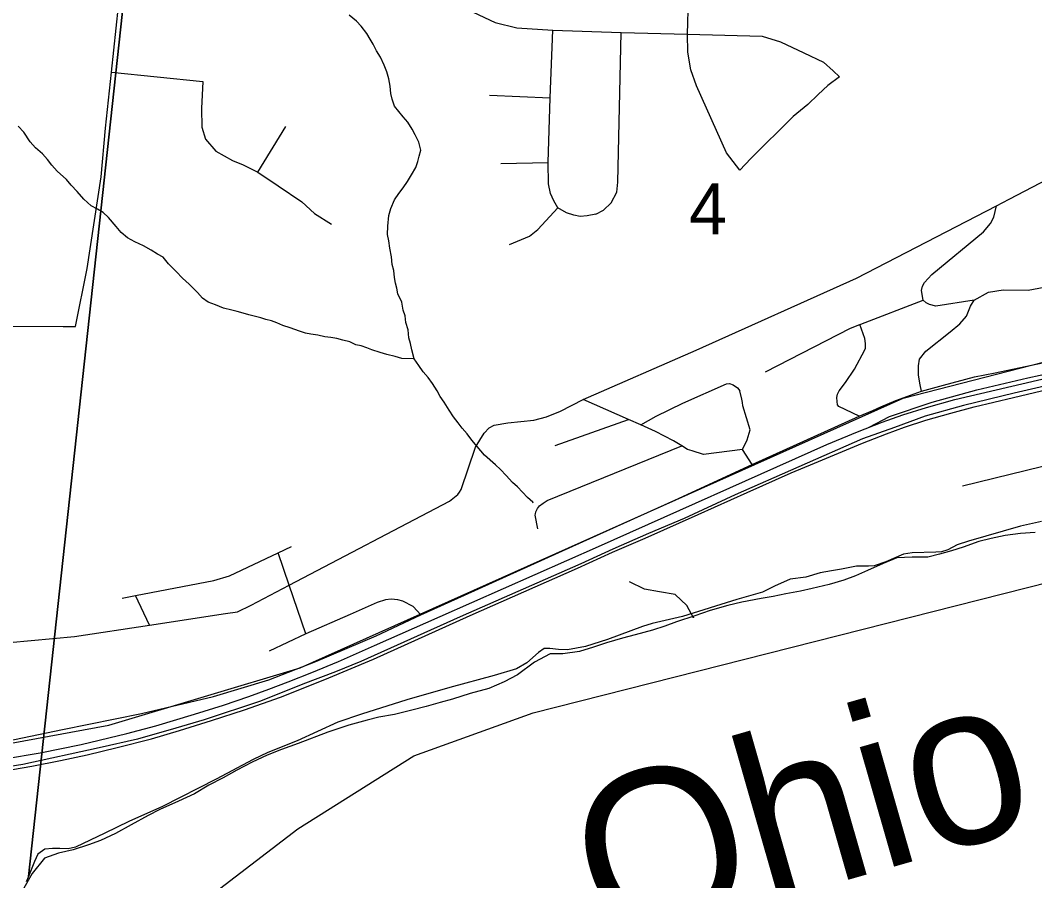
# Model space of a CAD drawing. Extents: x 0 to 34, y -2 to 22.
# Drawn here: x 5.919 to 6.75, y 14.734 to 15.439 of the extents above; entities that cross this region are included whole.
import ezdxf

# ---------------------------------------------------------------- set-up
doc = ezdxf.new("R2010")
doc.units = 0
for name, color, linetype in [('GM_X_City_Street', 7, 'Continuous'), ('GM_X_County_Road', 7, 'Continuous'), ('GM_X_Major_River', 7, 'Continuous'), ('GM_X_Major_River_Text', 7, 'Continuous'), ('GM_X_Minor_River', 7, 'Continuous'), ('GM_X_Rail_Line', 7, 'Continuous'), ('GM_X_Section', 7, 'Continuous'), ('GM_X_Section_Text', 7, 'Continuous'), ('GM_X_Township_Road', 7, 'Continuous'), ('GM_X_US_Route', 7, 'Continuous'), ('SH_Cut_Line', 7, 'Continuous')]:
    doc.layers.add(name, color=color, linetype=linetype)

msp = doc.modelspace()

# ---------------------------------------------------------------- linework, layer by layer
at = {"layer": 'GM_X_City_Street'}
for p, q in [((6.35726, 15.09095), (6.41743, 15.11202)), ((6.02487, 14.94381), (6.01338, 14.96799))]:
    msp.add_line(p, q, dxfattribs=at)
for points in [[(6.69091, 15.05776), (6.76915, 15.07697), (6.9235, 15.11485), (7.01373, 15.13497), (7.01645, 15.13559), (7.21369, 15.18063), (7.23591, 15.18709), (7.27708, 15.2043), (7.29776, 15.21006), (7.33438, 15.21566), (7.38544, 15.22192), (7.42444, 15.23123), (7.45951, 15.24751), (7.50264, 15.27831), (7.51626, 15.29278), (7.52513, 15.30488), (7.55068, 15.34709), (7.55642, 15.35657), (7.56178, 15.36296), (7.56623, 15.36649), (7.5825, 15.37656), (7.80575, 15.50235)], [(5.91025, 14.92953), (5.96355, 14.93457), (6.02487, 14.94381), (6.08711, 14.95319), (6.09704, 14.95475), (6.10822, 14.96007), (6.13936, 14.9764), (6.27076, 15.04529), (6.27743, 15.05072), (6.27896, 15.05251), (6.28018, 15.05483), (6.29193, 15.08934), (6.29914, 15.10086), (6.30323, 15.1054), (6.30732, 15.10742), (6.31839, 15.10932), (6.33971, 15.11164), (6.35005, 15.11433), (6.36159, 15.11888), (6.38011, 15.12849), (6.47289, 15.16902), (6.60423, 15.22798), (6.71888, 15.28709), (6.72929, 15.29246), (6.7926, 15.32562)], [(6.70058, 15.2098), (6.66913, 15.20494), (6.66407, 15.20625), (6.66118, 15.20756), (6.65878, 15.20973), (6.65741, 15.21785), (6.65815, 15.22123), (6.65989, 15.22422), (6.6658, 15.23085), (6.7083, 15.26584), (6.71384, 15.27249), (6.71666, 15.2777), (6.71888, 15.28709)], [(6.65751, 15.13532), (6.6562, 15.14058), (6.65488, 15.14848), (6.65488, 15.15615), (6.65576, 15.16164), (6.66102, 15.16822), (6.68076, 15.18379), (6.68888, 15.19037), (6.69436, 15.19673), (6.69765, 15.20484), (6.70058, 15.2098), (6.71235, 15.21647), (6.72441, 15.21822), (6.74481, 15.218), (6.75775, 15.22053), (6.77924, 15.22447), (6.78779, 15.22162), (6.8049, 15.2168), (6.82574, 15.21548), (6.83647, 15.21478), (6.84438, 15.21526)], [(6.52962, 15.15118), (6.59909, 15.18679), (6.60674, 15.18997), (6.60755, 15.1903), (6.65878, 15.20973)], [(6.60641, 15.11492), (6.58958, 15.12277), (6.5887, 15.12416), (6.58818, 15.12683), (6.58814, 15.13025), (6.58869, 15.13293), (6.58983, 15.13551), (6.59499, 15.14254), (6.60255, 15.15329), (6.61105, 15.16926), (6.61146, 15.17044), (6.61155, 15.17167), (6.61156, 15.17434), (6.61096, 15.17843), (6.60674, 15.18997)], [(6.42735, 15.10764), (6.44001, 15.11473), (6.46199, 15.12538), (6.49773, 15.14138), (6.50008, 15.14155), (6.50322, 15.14062), (6.50672, 15.13813), (6.50862, 15.13557)], [(6.51858, 15.07524), (6.51078, 15.0875), (6.51451, 15.0954), (6.51692, 15.10373), (6.51088, 15.12336), (6.51071, 15.12603), (6.5102, 15.12865), (6.50862, 15.13557)], [(6.51078, 15.0875), (6.47884, 15.08346), (6.46945, 15.08648), (6.4657, 15.08769), (6.46095, 15.0905), (6.45415, 15.09453), (6.4396, 15.10222), (6.42735, 15.10764), (6.41743, 15.11202), (6.38011, 15.12849)], [(6.34319, 15.0226), (6.34096, 15.03366), (6.34104, 15.03497), (6.34143, 15.03659), (6.34282, 15.03937), (6.34452, 15.04138), (6.34737, 15.04369), (6.35069, 15.04586), (6.46095, 15.0905)], [(6.00252, 14.96589), (6.01338, 14.96799), (6.07776, 14.98043), (6.09041, 14.98418), (6.13024, 15.00305), (6.14128, 15.00827)], [(6.15299, 14.93657), (6.13936, 14.9764), (6.13024, 15.00305)], [(6.24715, 14.95218), (6.24101, 14.95903), (6.23243, 14.96349), (6.22827, 14.9644), (6.22298, 14.96494), (6.21833, 14.96454), (6.21151, 14.9623), (6.18932, 14.95245), (6.15299, 14.93657), (6.12293, 14.9224)]]:
    msp.add_lwpolyline(points, dxfattribs=at)
at = {"layer": 'GM_X_County_Road'}
msp.add_line((5.81356, 15.18885), (5.95409, 15.18833), dxfattribs=at)
msp.add_lwpolyline([(5.95409, 15.18833), (5.9561, 15.18833), (5.96424, 15.1883), (5.97384, 15.23582), (5.98531, 15.31097), (5.98902, 15.3507), (5.99386, 15.3966), (6.00527, 15.50498), (6.00553, 15.51522), (6.00142, 15.53125), (5.99265, 15.55727), (5.9704, 15.61702), (5.96918, 15.64333), (5.96815, 15.66031), (5.96612, 15.69791), (5.97524, 15.7477)], dxfattribs=at)
at = {"layer": 'GM_X_Major_River'}
msp.add_lwpolyline([(6.75038, 15.01953), (6.73859, 15.01869), (6.72603, 15.01711), (6.71459, 15.01474), (6.70429, 15.01234), (6.69165, 15.00772), (6.68209, 15.00455), (6.67215, 15.00176), (6.66261, 14.99935), (6.64971, 14.99929), (6.63717, 14.99885), (6.62606, 14.99419), (6.61301, 14.98845), (6.60342, 14.98413), (6.59385, 14.98058), (6.58162, 14.97709), (6.56787, 14.97364), (6.55834, 14.97161), (6.54613, 14.96926), (6.53584, 14.96724), (6.52593, 14.96559), (6.5103, 14.96257), (6.49885, 14.95982), (6.48433, 14.95563), (6.4717, 14.95139), (6.45678, 14.94646), (6.44721, 14.9429), (6.43689, 14.93975), (6.42275, 14.93593), (6.41244, 14.93315), (6.39944, 14.9293), (6.38873, 14.92578), (6.37726, 14.92227), (6.36356, 14.92034), (6.35331, 14.92022), (6.34024, 14.91334), (6.32632, 14.90306), (6.31555, 14.89726), (6.3029, 14.89189), (6.28762, 14.88772), (6.27309, 14.88315), (6.26315, 14.88036), (6.25169, 14.87724), (6.23985, 14.87412), (6.22573, 14.87068), (6.21277, 14.86835), (6.20322, 14.86593), (6.18832, 14.86175), (6.17111, 14.85611), (6.1466, 14.84687), (6.13319, 14.84189), (6.12131, 14.83726), (6.10903, 14.83149), (6.09635, 14.82498), (6.08519, 14.81881), (6.07365, 14.81265), (6.06172, 14.80574), (6.04867, 14.79962), (6.03332, 14.7928), (6.02371, 14.78773), (6.00986, 14.78011), (5.99717, 14.77322), (5.98488, 14.76746), (5.97493, 14.76391), (5.9623, 14.75968), (5.95047, 14.75694), (5.93899, 14.75306), (5.92881, 14.74041), (5.92207, 14.72844)], dxfattribs=at)
at = {"layer": 'GM_X_Minor_River'}
for points in [[(6.33928, 15.04361), (6.33906, 15.04446), (6.33461, 15.04839), (6.32647, 15.05699), (6.32239, 15.06053), (6.31722, 15.06639), (6.3124, 15.07109), (6.30833, 15.07501), (6.29941, 15.08287), (6.2891, 15.09534), (6.28506, 15.10041), (6.281, 15.10509), (6.27769, 15.10937), (6.27402, 15.11442), (6.27037, 15.11985), (6.26637, 15.12643), (6.26307, 15.13109), (6.26053, 15.13573), (6.25689, 15.14155), (6.25322, 15.1466), (6.24917, 15.15128), (6.2455, 15.15633), (6.24184, 15.16176), (6.23976, 15.16906), (6.23876, 15.17441), (6.23737, 15.17902), (6.23678, 15.18551), (6.23505, 15.19165), (6.23443, 15.197), (6.23265, 15.20162), (6.23169, 15.20812), (6.22845, 15.21506), (6.22744, 15.21966), (6.22641, 15.22388), (6.22577, 15.22846), (6.22517, 15.23419), (6.22378, 15.23918), (6.22319, 15.24529), (6.22186, 15.25256), (6.22088, 15.2583), (6.21988, 15.26366), (6.22007, 15.27051), (6.22106, 15.27923), (6.22274, 15.2849), (6.2256, 15.29206), (6.22916, 15.29729), (6.2327, 15.30176), (6.23627, 15.30699), (6.23946, 15.31261), (6.24305, 15.3186), (6.2447, 15.32351), (6.24595, 15.32766), (6.24723, 15.33258), (6.2455, 15.3391), (6.24263, 15.34527), (6.24009, 15.34991), (6.23645, 15.35573), (6.23276, 15.36002), (6.22907, 15.36431), (6.22577, 15.36859), (6.22364, 15.37436), (6.22263, 15.37896), (6.22203, 15.38507), (6.22105, 15.39119), (6.21931, 15.39695), (6.21717, 15.40234), (6.21431, 15.40889), (6.21102, 15.41393), (6.20813, 15.41934), (6.20558, 15.42361), (6.20304, 15.42825), (6.19826, 15.43409), (6.19457, 15.43838), (6.18861, 15.44312)], [(6.24184, 15.16176), (6.23158, 15.16205), (6.2263, 15.16372), (6.2195, 15.16543), (6.21385, 15.16711), (6.20706, 15.1692), (6.20292, 15.17084), (6.1984, 15.17249), (6.19386, 15.17338), (6.18898, 15.1758), (6.18331, 15.1771), (6.1784, 15.17838), (6.17348, 15.17928), (6.16855, 15.1798), (6.16288, 15.1811), (6.1572, 15.18201), (6.15267, 15.1829), (6.14777, 15.18456), (6.14023, 15.18706), (6.1342, 15.18913), (6.12931, 15.19117), (6.12479, 15.19282), (6.12027, 15.19408), (6.11612, 15.19534), (6.1063, 15.1979), (6.10177, 15.19917), (6.09686, 15.20045), (6.09233, 15.20172), (6.08553, 15.20343), (6.07913, 15.20589), (6.07311, 15.20834), (6.06826, 15.21152), (6.0642, 15.21621), (6.05753, 15.22287), (6.05197, 15.22797), (6.04679, 15.23345), (6.0405, 15.23971), (6.03608, 15.24517), (6.03158, 15.24758), (6.02635, 15.25077), (6.01998, 15.25437), (6.01284, 15.25762), (6.00684, 15.26083), (6.00164, 15.26516), (5.99759, 15.27023), (5.99133, 15.27764), (5.98687, 15.28157), (5.98238, 15.28436), (5.97713, 15.28717), (5.9712, 15.29267), (5.96566, 15.29891), (5.96086, 15.304), (5.9568, 15.30868), (5.94938, 15.31536), (5.94495, 15.32043), (5.94127, 15.32511), (5.93722, 15.32979), (5.93164, 15.33451), (5.92721, 15.33959), (5.9221, 15.34734), (5.91729, 15.35243)], [(6.47036, 14.95095), (6.47059, 14.94985), (6.46512, 14.95984), (6.45546, 14.96878), (6.44262, 14.97096), (6.43053, 14.97311), (6.41815, 14.97907)]]:
    msp.add_lwpolyline(points, dxfattribs=at)
at = {"layer": 'GM_X_Rail_Line'}
for points in [[(3.21317, 16.19581), (3.42891, 16.01294), (3.51567, 15.9354), (3.8272, 15.55429), (4.06722, 15.26816), (4.25097, 15.1231), (4.31988, 15.07385), (4.50923, 14.96618), (4.72422, 14.8927), (4.94196, 14.86076), (5.22503, 14.83317), (5.68758, 14.81739), (5.85213, 14.83607), (5.99156, 14.86176), (6.14827, 14.90868), (6.64229, 15.12951), (6.83343, 15.17877), (6.94956, 15.22233), (7.51624, 15.45753), (7.54724, 15.48147), (7.59806, 15.50823), (7.63936, 15.52471), (7.66376, 15.53162), (7.81328, 15.55921)], [(6.04846, 14.70202), (6.14636, 14.77707), (6.24161, 14.83659), (6.33912, 14.87186), (6.82067, 14.99398), (7.00521, 15.02946), (7.01621, 15.13611), (7.04096, 15.38127), (7.04153, 15.38693), (7.11172, 16.18904)], [(6.61457, 15.1059), (6.63121, 15.11472), (6.66624, 15.12625), (6.70277, 15.13636), (6.74442, 15.14622), (6.79503, 15.15727), (6.87099, 15.1755), (6.99402, 15.20614), (7.10674, 15.23333), (7.22574, 15.26127), (7.31095, 15.28196), (7.35338, 15.29295), (7.37222, 15.30054), (7.4409, 15.33028), (7.46738, 15.34265), (7.49831, 15.35925), (7.53456, 15.37943), (7.63506, 15.43695), (7.72777, 15.48956), (7.81673, 15.54009), (7.87059, 15.57004), (7.88968, 15.57775), (7.9146, 15.58818)], [(6.55065, 15.06833), (6.56973, 15.07629), (6.58935, 15.0845), (6.6091, 15.09282), (6.62871, 15.10052), (6.64353, 15.10578), (6.66105, 15.11161), (6.68137, 15.11738), (6.70041, 15.12254), (6.73267, 15.13028), (6.91736, 15.17417)], [(6.84095, 15.15862), (6.73339, 15.13361), (6.69187, 15.1235), (6.66048, 15.1148), (6.63522, 15.10571), (6.60892, 15.09626), (6.50471, 15.05043), (6.46298, 15.03103), (6.43381, 15.01885), (6.40462, 15.00603), (6.37827, 14.99391), (6.27935, 14.95063), (6.1981, 14.91394), (6.17733, 14.90564), (6.1505, 14.89532), (6.1158, 14.88161), (6.06968, 14.86626), (6.04651, 14.85929), (6.01499, 14.85047), (5.98375, 14.84318), (5.92106, 14.82961), (5.86718, 14.82119)], [(5.90601, 14.83423), (5.9354, 14.83925), (5.96884, 14.84606), (6.00636, 14.8549), (6.03022, 14.86134), (6.0619, 14.87079), (6.08556, 14.87831), (6.10623, 14.88536), (6.1226, 14.89122), (6.13848, 14.89719), (6.15783, 14.90483), (6.1797, 14.91403), (6.20927, 14.92696), (6.26317, 14.95082), (6.39268, 15.00822), (6.57987, 15.09161), (6.60498, 15.10212), (6.62506, 15.11003), (6.64199, 15.11584), (6.66148, 15.12192), (6.68472, 15.12847), (6.83302, 15.16319)], [(5.90484, 14.82411), (5.92851, 14.82834), (5.95194, 14.8328), (5.97386, 14.83759), (5.99842, 14.84342), (6.02664, 14.85073), (6.04959, 14.85747), (6.07577, 14.86559), (6.10286, 14.87439), (6.13232, 14.88489), (6.16867, 14.89918), (6.20846, 14.91576), (6.2877, 14.9516), (6.37567, 14.99032), (6.40421, 15.0035), (6.43093, 15.01497), (6.47444, 15.03432), (6.51465, 15.0523), (6.55065, 15.06833)]]:
    msp.add_lwpolyline(points, dxfattribs=at)
at = {"layer": 'GM_X_Section'}
for points in [[(4.95495, 14.72063), (5.03632, 15.71052), (6.02813, 15.68024), (5.92588, 14.73781), (5.92389, 14.73368)], [(6.7557, 15.02869), (6.73856, 15.02492), (6.69586, 15.01263), (6.68669, 15.00944), (6.67903, 15.00544), (6.67368, 15.00367), (6.66913, 15.0034), (6.6498, 15.00308), (6.64257, 15.00173), (6.62804, 14.99563), (6.61849, 14.99244), (6.61395, 14.99216), (6.60409, 14.99201), (6.59191, 14.98963), (6.58355, 14.98831), (6.57442, 14.98662), (6.5626, 14.9831), (6.54968, 14.98151), (6.53705, 14.97573), (6.52708, 14.97066), (6.50611, 14.9647), (6.46147, 14.95095), (6.43672, 14.94507), (6.42871, 14.9426), (6.40005, 14.9319), (6.38212, 14.92625), (6.36728, 14.92356), (6.36009, 14.92372), (6.35291, 14.92464), (6.34837, 14.92474), (6.34375, 14.92144), (6.33408, 14.91295), (6.32563, 14.90784), (6.30733, 14.90258), (6.27111, 14.8928), (6.23565, 14.88263), (6.19864, 14.87097), (6.17917, 14.86422), (6.14586, 14.84907), (6.12178, 14.83939), (6.1099, 14.8336), (6.07961, 14.81763), (6.03553, 14.79515), (6.00797, 14.7829), (5.98844, 14.7735), (5.96431, 14.76193), (5.95822, 14.76055), (5.95141, 14.76071), (5.94535, 14.76085), (5.93927, 14.76023), (5.9335, 14.7562), (5.9307, 14.7502), (5.92588, 14.73781), (6.02813, 15.68024)]]:
    msp.add_lwpolyline(points, dxfattribs=at)
at = {"layer": 'GM_X_Township_Road'}
for p, q in [((5.99386, 15.3966), (6.06849, 15.38894)), ((6.30354, 15.37765), (6.35317, 15.3756)), ((6.11367, 15.31453), (6.13651, 15.35195)), ((6.31273, 15.32168), (6.35153, 15.3225))]:
    msp.add_line(p, q, dxfattribs=at)
for points in [[(6.18406, 15.56493), (6.20224, 15.56166), (6.21163, 15.55717), (6.22021, 15.5494), (6.22532, 15.54144), (6.22858, 15.53266), (6.23778, 15.5006), (6.24349, 15.48916), (6.25186, 15.47833), (6.26228, 15.46587), (6.27576, 15.45484), (6.29006, 15.44565), (6.30814, 15.43728), (6.3258, 15.43289), (6.35531, 15.43105), (6.41127, 15.42901), (6.4656, 15.42758), (6.52676, 15.42594), (6.54188, 15.42145), (6.56108, 15.41247), (6.577, 15.40471), (6.58497, 15.39777), (6.59008, 15.39286)], [(6.59008, 15.39286), (6.58068, 15.38571), (6.57271, 15.37836), (6.56434, 15.37019), (6.55229, 15.36018), (6.51747, 15.32587), (6.50848, 15.31627), (6.49756, 15.33037), (6.47315, 15.38531), (6.46845, 15.39858), (6.46601, 15.41288), (6.4656, 15.42758), (6.46723, 15.48568), (6.4708, 15.54001)], [(6.39054, 15.28023), (6.38359, 15.2788), (6.37788, 15.27839), (6.37257, 15.27941), (6.36644, 15.28145), (6.3595, 15.28554), (6.35623, 15.29105), (6.35344, 15.29723), (6.35174, 15.30514), (6.35153, 15.3225), (6.35317, 15.3756), (6.35531, 15.43105)], [(6.39054, 15.28023), (6.39687, 15.2835), (6.4032, 15.28962), (6.4077, 15.2982), (6.40872, 15.30657), (6.41127, 15.42901)], [(6.06849, 15.38894), (6.06744, 15.36681), (6.06771, 15.3514), (6.07073, 15.34177), (6.07927, 15.33186), (6.09303, 15.32416), (6.10156, 15.32058), (6.11367, 15.31453), (6.13045, 15.30352), (6.14972, 15.29031), (6.16018, 15.28095), (6.17394, 15.27214)], [(6.31987, 15.25531), (6.33621, 15.26226), (6.34296, 15.26777), (6.3595, 15.28554)]]:
    msp.add_lwpolyline(points, dxfattribs=at)
at = {"layer": 'GM_X_US_Route'}
for points in [[(6.7178, 15.15043), (6.73187, 15.1533), (6.75797, 15.15878), (6.79723, 15.16756), (6.8165, 15.17381)], [(5.89447, 14.84602), (5.95369, 14.8583), (6.01839, 14.87146), (6.0775, 14.88543), (6.12279, 14.89888), (6.16117, 14.91401), (6.21052, 14.93507), (6.24715, 14.95218), (6.28312, 14.96819), (6.37173, 15.00832), (6.45529, 15.04605), (6.51858, 15.07524), (6.60641, 15.11492), (6.61759, 15.11952), (6.62418, 15.1226), (6.63646, 15.12764), (6.65751, 15.13532), (6.6755, 15.14014), (6.70072, 15.14694), (6.7178, 15.15043)]]:
    msp.add_lwpolyline(points, dxfattribs=at)
at = {"layer": 'SH_Cut_Line'}
msp.add_lwpolyline([(6.04846, 14.70202), (6.14636, 14.77707), (6.24161, 14.83659), (6.33912, 14.87186), (6.82067, 14.99398), (7.00521, 15.02946), (7.01798, 15.03191), (7.30676, 15.09564), (7.49953, 15.15935), (7.59478, 15.21395), (7.69116, 15.28903), (7.98561, 15.56394), (8.20031, 15.85857), (8.25965, 15.95717), (8.53369, 16.24955), (8.62856, 16.30415), (8.72835, 16.34587), (8.827, 16.358), (8.9, 16.35744), (8.9, 20.9), (2.1, 20.9)], dxfattribs=at)

# ---------------------------------------------------------------- texts
at = {"layer": 'GM_X_Major_River_Text'}
msp.add_text('Ohio', height=0.132574, rotation=16.00103, dxfattribs=at).set_placement((6.39618, 14.67752))
at = {"layer": 'GM_X_Section_Text'}
msp.add_text('4', height=0.04186, rotation=0.00001, dxfattribs=at).set_placement((6.46687, 15.26373))

doc.saveas('drawing.dxf')
